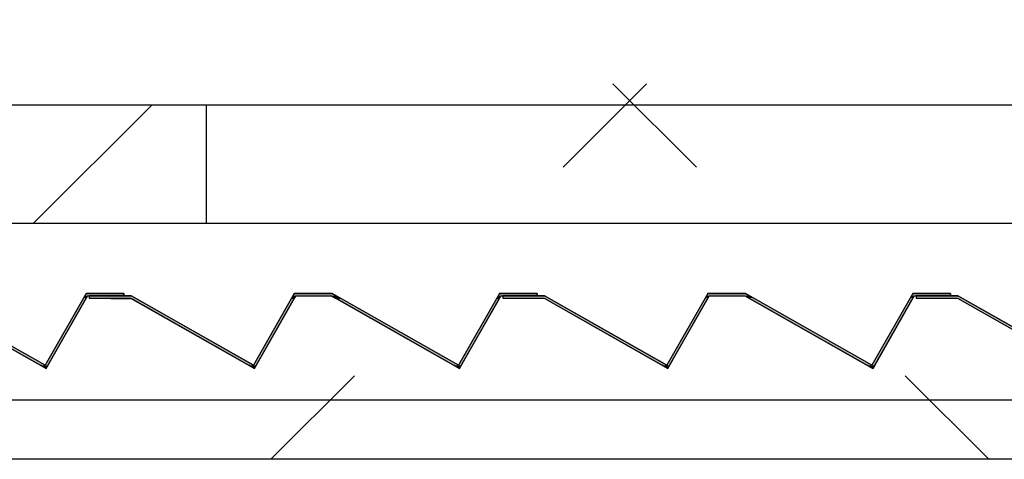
# Model space of a CAD drawing. Extents: x 2 to 87, y -108 to 11.
# Tile 301 of 352: x 48.339 to 49.173, y -33.307 to -32.935. Entities that reach past the tile are written whole.
import ezdxf

# ---------------------------------------------------------------- set-up
doc = ezdxf.new("R2010")
doc.units = 0
doc.header["$MEASUREMENT"] = 0
doc.linetypes.add('DOT', pattern=[0.25, 0, -0.25])
for name, color, linetype in [('2', 7, 'CONTINUOUS'), ('25', 7, 'CONTINUOUS'), ('4', 7, 'CONTINUOUS'), ('6', 7, 'CONTINUOUS'), ('8', 7, 'CONTINUOUS')]:
    doc.layers.add(name, color=color, linetype=linetype)

# ---------------------------------------------------------------- blocks, each defined once
blk = doc.blocks.new('*N668')
at = {"layer": '25', "color": 62, "linetype": 'Continuous'}
for p, q in [((48.0483, -33.1689), (48.0838, -33.1689)), ((48.0483, -33.1689), (48.0483, -33.1709)), ((48.0483, -33.1709), (48.0833, -33.1709)), ((48.0833, -33.1709), (48.1833, -33.2278)), ((48.0838, -33.1689), (48.0873, -33.1709)), ((48.222, -33.1709), (48.1896, -33.2278)), ((48.2208, -33.1689), (48.2197, -33.1709)), ((48.2219, -33.1669), (48.2208, -33.1689)), ((48.2219, -33.1669), (48.2539, -33.1669)), ((48.2231, -33.1689), (48.222, -33.1709)), ((48.2231, -33.1689), (48.2534, -33.1689)), ((48.2534, -33.1689), (48.2569, -33.1709)), ((48.2539, -33.1669), (48.2574, -33.1689)), ((48.2569, -33.1709), (48.3569, -33.2278)), ((48.2574, -33.1689), (48.261, -33.1709)), ((48.3956, -33.1709), (48.3633, -33.2278)), ((48.3944, -33.1689), (48.3933, -33.1709)), ((48.3956, -33.1669), (48.3944, -33.1689)), ((48.3956, -33.1669), (48.4276, -33.1669)), ((48.3967, -33.1689), (48.3956, -33.1709)), ((48.3967, -33.1689), (48.4276, -33.1689)), ((48.4276, -33.1669), (48.4276, -33.1689)), ((48.1881, -33.2305), (48.1833, -33.2278)), ((48.1896, -33.2278), (48.1881, -33.2305)), ((48.3617, -33.2305), (48.3569, -33.2278)), ((48.3633, -33.2278), (48.3617, -33.2305))]:
    blk.add_line(p, q, dxfattribs=at)
for points in [[(48.0483, -33.1689), (48.0483, -33.1689), (48.0838, -33.1689)], [(48.0483, -33.1689), (48.0483, -33.1709), (48.0873, -33.1709)], [(48.0483, -33.1689), (48.0838, -33.1689), (48.0873, -33.1709)], [(48.0483, -33.1709), (48.0483, -33.1709), (48.0833, -33.1709)], [(48.0833, -33.1709), (48.1833, -33.2278), (48.1873, -33.2278)], [(48.0833, -33.1709), (48.0873, -33.1709), (48.1873, -33.2278)], [(48.2197, -33.1709), (48.1873, -33.2278), (48.1896, -33.2278)], [(48.2197, -33.1709), (48.222, -33.1709), (48.1896, -33.2278)], [(48.2208, -33.1689), (48.2197, -33.1709), (48.222, -33.1709)], [(48.2219, -33.1669), (48.2208, -33.1689), (48.2574, -33.1689)], [(48.2208, -33.1689), (48.2231, -33.1689), (48.222, -33.1709)], [(48.2219, -33.1669), (48.2219, -33.1669), (48.2539, -33.1669)], [(48.2219, -33.1669), (48.2539, -33.1669), (48.2574, -33.1689)], [(48.2231, -33.1689), (48.2231, -33.1689), (48.2534, -33.1689)], [(48.2534, -33.1689), (48.2569, -33.1709), (48.261, -33.1709)], [(48.2534, -33.1689), (48.2574, -33.1689), (48.261, -33.1709)], [(48.2569, -33.1709), (48.3569, -33.2278), (48.361, -33.2278)], [(48.2569, -33.1709), (48.261, -33.1709), (48.361, -33.2278)], [(48.3933, -33.1709), (48.361, -33.2278), (48.3633, -33.2278)], [(48.3933, -33.1709), (48.3956, -33.1709), (48.3633, -33.2278)], [(48.3944, -33.1689), (48.3933, -33.1709), (48.3956, -33.1709)], [(48.3956, -33.1669), (48.3944, -33.1689), (48.4276, -33.1689)], [(48.3944, -33.1689), (48.3967, -33.1689), (48.3956, -33.1709)], [(48.3956, -33.1669), (48.3956, -33.1669), (48.4276, -33.1669)], [(48.3956, -33.1669), (48.4276, -33.1669), (48.4276, -33.1689)], [(48.3967, -33.1689), (48.3967, -33.1689), (48.4276, -33.1689)], [(48.1833, -33.2278), (48.1896, -33.2278), (48.1881, -33.2305)], [(48.3569, -33.2278), (48.3633, -33.2278), (48.3617, -33.2305)]]:
    blk.add_solid(points, dxfattribs=at)
blk = doc.blocks.new('*N669')
at = {"layer": '25', "color": 62, "linetype": 'Continuous'}
for p, q in [((48.3983, -33.1689), (48.4338, -33.1689)), ((48.3983, -33.1689), (48.3983, -33.1709)), ((48.3983, -33.1709), (48.4345, -33.1716)), ((48.4338, -33.1689), (48.4373, -33.1709)), ((48.4373, -33.1709), (48.4386, -33.1716)), ((48.5697, -33.1709), (48.5693, -33.1716)), ((48.5708, -33.1689), (48.5697, -33.1709)), ((48.5719, -33.1669), (48.5708, -33.1689)), ((48.572, -33.1709), (48.5716, -33.1716)), ((48.5719, -33.1669), (48.6039, -33.1669)), ((48.5731, -33.1689), (48.572, -33.1709)), ((48.5731, -33.1689), (48.6034, -33.1689)), ((48.6034, -33.1689), (48.6069, -33.1709)), ((48.6039, -33.1669), (48.6074, -33.1689)), ((48.6069, -33.1709), (48.6082, -33.1716)), ((48.6074, -33.1689), (48.611, -33.1709)), ((48.611, -33.1709), (48.6122, -33.1716)), ((48.7433, -33.1709), (48.7429, -33.1716)), ((48.7444, -33.1689), (48.7433, -33.1709)), ((48.7456, -33.1669), (48.7444, -33.1689)), ((48.7456, -33.1709), (48.7452, -33.1716)), ((48.7456, -33.1669), (48.7776, -33.1669)), ((48.7467, -33.1689), (48.7456, -33.1709)), ((48.7467, -33.1689), (48.7776, -33.1689)), ((48.7776, -33.1669), (48.7776, -33.1689)), ((48.4345, -33.1716), (48.5333, -33.2278)), ((48.4386, -33.1716), (48.5373, -33.2278)), ((48.5693, -33.1716), (48.5373, -33.2278)), ((48.5716, -33.1716), (48.5396, -33.2278)), ((48.6082, -33.1716), (48.7069, -33.2278)), ((48.7452, -33.1716), (48.7133, -33.2278)), ((48.5381, -33.2305), (48.5333, -33.2278)), ((48.5396, -33.2278), (48.5381, -33.2305)), ((48.7117, -33.2305), (48.7069, -33.2278)), ((48.7133, -33.2278), (48.7117, -33.2305))]:
    blk.add_line(p, q, dxfattribs=at)
for points in [[(48.3983, -33.1689), (48.3983, -33.1689), (48.4338, -33.1689)], [(48.3983, -33.1689), (48.3983, -33.1709), (48.4373, -33.1709)], [(48.3983, -33.1689), (48.4338, -33.1689), (48.4373, -33.1709)], [(48.3983, -33.1709), (48.4345, -33.1716), (48.4386, -33.1716)], [(48.3983, -33.1709), (48.4373, -33.1709), (48.4386, -33.1716)], [(48.5697, -33.1709), (48.5693, -33.1716), (48.5716, -33.1716)], [(48.5708, -33.1689), (48.5697, -33.1709), (48.572, -33.1709)], [(48.5697, -33.1709), (48.572, -33.1709), (48.5716, -33.1716)], [(48.5719, -33.1669), (48.5708, -33.1689), (48.6074, -33.1689)], [(48.5708, -33.1689), (48.5731, -33.1689), (48.572, -33.1709)], [(48.5719, -33.1669), (48.5719, -33.1669), (48.6039, -33.1669)], [(48.5719, -33.1669), (48.6039, -33.1669), (48.6074, -33.1689)], [(48.5731, -33.1689), (48.5731, -33.1689), (48.6034, -33.1689)], [(48.6034, -33.1689), (48.6069, -33.1709), (48.611, -33.1709)], [(48.6034, -33.1689), (48.6074, -33.1689), (48.611, -33.1709)], [(48.6069, -33.1709), (48.6082, -33.1716), (48.6122, -33.1716)], [(48.6069, -33.1709), (48.611, -33.1709), (48.6122, -33.1716)], [(48.7433, -33.1709), (48.7429, -33.1716), (48.7452, -33.1716)], [(48.7444, -33.1689), (48.7433, -33.1709), (48.7456, -33.1709)], [(48.7433, -33.1709), (48.7456, -33.1709), (48.7452, -33.1716)], [(48.7456, -33.1669), (48.7444, -33.1689), (48.7776, -33.1689)], [(48.7444, -33.1689), (48.7467, -33.1689), (48.7456, -33.1709)], [(48.7456, -33.1669), (48.7456, -33.1669), (48.7776, -33.1669)], [(48.7456, -33.1669), (48.7776, -33.1669), (48.7776, -33.1689)], [(48.7467, -33.1689), (48.7467, -33.1689), (48.7776, -33.1689)], [(48.4345, -33.1716), (48.5333, -33.2278), (48.5373, -33.2278)], [(48.4345, -33.1716), (48.4386, -33.1716), (48.5373, -33.2278)], [(48.5693, -33.1716), (48.5373, -33.2278), (48.5396, -33.2278)], [(48.5693, -33.1716), (48.5716, -33.1716), (48.5396, -33.2278)], [(48.6082, -33.1716), (48.7069, -33.2278), (48.711, -33.2278)], [(48.6082, -33.1716), (48.6122, -33.1716), (48.711, -33.2278)], [(48.7429, -33.1716), (48.711, -33.2278), (48.7133, -33.2278)], [(48.7429, -33.1716), (48.7452, -33.1716), (48.7133, -33.2278)], [(48.5333, -33.2278), (48.5396, -33.2278), (48.5381, -33.2305)], [(48.7069, -33.2278), (48.7133, -33.2278), (48.7117, -33.2305)]]:
    blk.add_solid(points, dxfattribs=at)
blk = doc.blocks.new('*N670')
at = {"layer": '25', "color": 62, "linetype": 'Continuous'}
for p, q in [((48.7483, -33.1689), (48.7838, -33.1689)), ((48.7483, -33.1689), (48.7483, -33.1709)), ((48.7483, -33.1709), (48.7833, -33.1709)), ((48.7833, -33.1709), (48.8833, -33.2278)), ((48.7838, -33.1689), (48.7873, -33.1709)), ((48.7873, -33.1709), (48.8873, -33.2278)), ((48.9197, -33.1709), (48.8873, -33.2278)), ((48.922, -33.1709), (48.8896, -33.2278)), ((48.9208, -33.1689), (48.9197, -33.1709)), ((48.9219, -33.1669), (48.9208, -33.1689)), ((48.9219, -33.1669), (48.9539, -33.1669)), ((48.9231, -33.1689), (48.922, -33.1709)), ((48.9231, -33.1689), (48.9534, -33.1689)), ((48.9534, -33.1689), (48.9569, -33.1709)), ((48.9539, -33.1669), (48.9574, -33.1689)), ((48.9569, -33.1709), (49.0569, -33.2278)), ((48.9574, -33.1689), (48.961, -33.1709)), ((49.0956, -33.1709), (49.0633, -33.2278)), ((49.0944, -33.1689), (49.0933, -33.1709)), ((49.0956, -33.1669), (49.0944, -33.1689)), ((49.0956, -33.1669), (49.1276, -33.1669)), ((49.0967, -33.1689), (49.0956, -33.1709)), ((49.0967, -33.1689), (49.1276, -33.1689)), ((49.1276, -33.1669), (49.1276, -33.1689)), ((48.8881, -33.2305), (48.8833, -33.2278)), ((48.8896, -33.2278), (48.8881, -33.2305)), ((49.0617, -33.2305), (49.0569, -33.2278)), ((49.0633, -33.2278), (49.0617, -33.2305))]:
    blk.add_line(p, q, dxfattribs=at)
for points in [[(48.7483, -33.1689), (48.7483, -33.1689), (48.7838, -33.1689)], [(48.7483, -33.1689), (48.7483, -33.1709), (48.7873, -33.1709)], [(48.7483, -33.1689), (48.7838, -33.1689), (48.7873, -33.1709)], [(48.7483, -33.1709), (48.7483, -33.1709), (48.7833, -33.1709)], [(48.7833, -33.1709), (48.8833, -33.2278), (48.8873, -33.2278)], [(48.7833, -33.1709), (48.7873, -33.1709), (48.8873, -33.2278)], [(48.9197, -33.1709), (48.8873, -33.2278), (48.8896, -33.2278)], [(48.9197, -33.1709), (48.922, -33.1709), (48.8896, -33.2278)], [(48.9208, -33.1689), (48.9197, -33.1709), (48.922, -33.1709)], [(48.9219, -33.1669), (48.9208, -33.1689), (48.9574, -33.1689)], [(48.9208, -33.1689), (48.9231, -33.1689), (48.922, -33.1709)], [(48.9219, -33.1669), (48.9219, -33.1669), (48.9539, -33.1669)], [(48.9219, -33.1669), (48.9539, -33.1669), (48.9574, -33.1689)], [(48.9231, -33.1689), (48.9231, -33.1689), (48.9534, -33.1689)], [(48.9534, -33.1689), (48.9569, -33.1709), (48.961, -33.1709)], [(48.9534, -33.1689), (48.9574, -33.1689), (48.961, -33.1709)], [(48.9569, -33.1709), (49.0569, -33.2278), (49.061, -33.2278)], [(48.9569, -33.1709), (48.961, -33.1709), (49.061, -33.2278)], [(49.0933, -33.1709), (49.061, -33.2278), (49.0633, -33.2278)], [(49.0933, -33.1709), (49.0956, -33.1709), (49.0633, -33.2278)], [(49.0944, -33.1689), (49.0933, -33.1709), (49.0956, -33.1709)], [(49.0956, -33.1669), (49.0944, -33.1689), (49.1276, -33.1689)], [(49.0944, -33.1689), (49.0967, -33.1689), (49.0956, -33.1709)], [(49.0956, -33.1669), (49.0956, -33.1669), (49.1276, -33.1669)], [(49.0956, -33.1669), (49.1276, -33.1669), (49.1276, -33.1689)], [(49.0967, -33.1689), (49.0967, -33.1689), (49.1276, -33.1689)], [(48.8833, -33.2278), (48.8896, -33.2278), (48.8881, -33.2305)], [(49.0569, -33.2278), (49.0633, -33.2278), (49.0617, -33.2305)]]:
    blk.add_solid(points, dxfattribs=at)
blk = doc.blocks.new('*N671')
at = {"layer": '25', "color": 62, "linetype": 'Continuous'}
for p, q in [((49.0983, -33.1689), (49.1338, -33.1689)), ((49.0983, -33.1689), (49.0983, -33.1709)), ((49.0983, -33.1709), (49.1333, -33.1709)), ((49.1333, -33.1709), (49.2275, -33.2245)), ((49.1338, -33.1689), (49.1373, -33.1709)), ((49.1373, -33.1709), (49.2316, -33.2245)), ((49.2697, -33.1709), (49.2392, -33.2245)), ((49.272, -33.1709), (49.2415, -33.2245)), ((49.2708, -33.1689), (49.2697, -33.1709)), ((49.2719, -33.1669), (49.2708, -33.1689)), ((49.2719, -33.1669), (49.3039, -33.1669)), ((49.2731, -33.1689), (49.272, -33.1709)), ((49.2731, -33.1689), (49.3034, -33.1689)), ((49.3034, -33.1689), (49.3069, -33.1709)), ((49.3039, -33.1669), (49.3074, -33.1689)), ((49.3069, -33.1709), (49.4012, -33.2245)), ((49.3074, -33.1689), (49.311, -33.1709)), ((49.311, -33.1709), (49.4052, -33.2245)), ((49.4433, -33.1709), (49.4128, -33.2245)), ((49.4456, -33.1709), (49.4151, -33.2245)), ((49.4444, -33.1689), (49.4433, -33.1709)), ((49.4456, -33.1669), (49.4444, -33.1689)), ((49.4456, -33.1669), (49.4776, -33.1669)), ((49.4467, -33.1689), (49.4456, -33.1709)), ((49.4467, -33.1689), (49.4776, -33.1689)), ((49.4776, -33.1669), (49.4776, -33.1689)), ((49.2275, -33.2245), (49.2333, -33.2278)), ((49.2316, -33.2245), (49.2373, -33.2278)), ((49.2381, -33.2305), (49.2333, -33.2278)), ((49.2392, -33.2245), (49.2373, -33.2278)), ((49.2396, -33.2278), (49.2381, -33.2305)), ((49.2415, -33.2245), (49.2396, -33.2278)), ((49.4012, -33.2245), (49.4069, -33.2278)), ((49.4117, -33.2305), (49.4069, -33.2278)), ((49.4133, -33.2278), (49.4117, -33.2305)), ((49.4151, -33.2245), (49.4133, -33.2278))]:
    blk.add_line(p, q, dxfattribs=at)
for points in [[(49.0983, -33.1689), (49.0983, -33.1689), (49.1338, -33.1689)], [(49.0983, -33.1689), (49.0983, -33.1709), (49.1373, -33.1709)], [(49.0983, -33.1689), (49.1338, -33.1689), (49.1373, -33.1709)], [(49.0983, -33.1709), (49.0983, -33.1709), (49.1333, -33.1709)], [(49.1333, -33.1709), (49.2275, -33.2245), (49.2316, -33.2245)], [(49.1333, -33.1709), (49.1373, -33.1709), (49.2316, -33.2245)], [(49.2697, -33.1709), (49.2392, -33.2245), (49.2415, -33.2245)], [(49.2697, -33.1709), (49.272, -33.1709), (49.2415, -33.2245)], [(49.2708, -33.1689), (49.2697, -33.1709), (49.272, -33.1709)], [(49.2719, -33.1669), (49.2708, -33.1689), (49.3074, -33.1689)], [(49.2708, -33.1689), (49.2731, -33.1689), (49.272, -33.1709)], [(49.2719, -33.1669), (49.2719, -33.1669), (49.3039, -33.1669)], [(49.2719, -33.1669), (49.3039, -33.1669), (49.3074, -33.1689)], [(49.2731, -33.1689), (49.2731, -33.1689), (49.3034, -33.1689)], [(49.3034, -33.1689), (49.3069, -33.1709), (49.311, -33.1709)], [(49.3034, -33.1689), (49.3074, -33.1689), (49.311, -33.1709)], [(49.3069, -33.1709), (49.4012, -33.2245), (49.4052, -33.2245)], [(49.3069, -33.1709), (49.311, -33.1709), (49.4052, -33.2245)], [(49.4433, -33.1709), (49.4128, -33.2245), (49.4151, -33.2245)], [(49.4433, -33.1709), (49.4456, -33.1709), (49.4151, -33.2245)], [(49.4444, -33.1689), (49.4433, -33.1709), (49.4456, -33.1709)], [(49.4456, -33.1669), (49.4444, -33.1689), (49.4776, -33.1689)], [(49.4444, -33.1689), (49.4467, -33.1689), (49.4456, -33.1709)], [(49.4456, -33.1669), (49.4456, -33.1669), (49.4776, -33.1669)], [(49.4456, -33.1669), (49.4776, -33.1669), (49.4776, -33.1689)], [(49.4467, -33.1689), (49.4467, -33.1689), (49.4776, -33.1689)], [(49.2275, -33.2245), (49.2333, -33.2278), (49.2373, -33.2278)], [(49.2275, -33.2245), (49.2316, -33.2245), (49.2373, -33.2278)], [(49.2333, -33.2278), (49.2396, -33.2278), (49.2381, -33.2305)], [(49.2392, -33.2245), (49.2373, -33.2278), (49.2396, -33.2278)], [(49.2392, -33.2245), (49.2415, -33.2245), (49.2396, -33.2278)], [(49.4012, -33.2245), (49.4069, -33.2278), (49.411, -33.2278)], [(49.4012, -33.2245), (49.4052, -33.2245), (49.411, -33.2278)], [(49.4069, -33.2278), (49.4133, -33.2278), (49.4117, -33.2305)], [(49.4128, -33.2245), (49.411, -33.2278), (49.4133, -33.2278)], [(49.4128, -33.2245), (49.4151, -33.2245), (49.4133, -33.2278)]]:
    blk.add_solid(points, dxfattribs=at)

msp = doc.modelspace()

# ---------------------------------------------------------------- linework, layer by layer
at = {"layer": '2', "color": 62, "linetype": 'Continuous'}
for p, q in [((48.2534, -33.1689), (48.3617, -33.2305)), ((48.361, -33.2278), (48.2539, -33.1669)), ((48.3956, -33.1669), (48.361, -33.2278)), ((48.3617, -33.2305), (48.3967, -33.1689)), ((48.4276, -33.1669), (48.3956, -33.1669)), ((48.3967, -33.1689), (48.4276, -33.1689)), ((48.4338, -33.1689), (48.3983, -33.1689)), ((48.3983, -33.1689), (48.3983, -33.1709)), ((48.3983, -33.1709), (48.4333, -33.1709)), ((48.4276, -33.1689), (48.4276, -33.1669)), ((48.4333, -33.1709), (48.5381, -33.2305)), ((48.5373, -33.2278), (48.4338, -33.1689)), ((48.5719, -33.1669), (48.5373, -33.2278)), ((48.5381, -33.2305), (48.5731, -33.1689)), ((48.6039, -33.1669), (48.5719, -33.1669)), ((48.5731, -33.1689), (48.6034, -33.1689)), ((48.6034, -33.1689), (48.7117, -33.2305)), ((48.711, -33.2278), (48.6039, -33.1669)), ((48.7456, -33.1669), (48.711, -33.2278)), ((48.7117, -33.2305), (48.7467, -33.1689)), ((48.7776, -33.1669), (48.7456, -33.1669)), ((48.7467, -33.1689), (48.7776, -33.1689)), ((48.7838, -33.1689), (48.7483, -33.1689)), ((48.7483, -33.1689), (48.7483, -33.1709)), ((48.7483, -33.1709), (48.7833, -33.1709)), ((48.7776, -33.1689), (48.7776, -33.1669)), ((48.7833, -33.1709), (48.8881, -33.2305)), ((48.8873, -33.2278), (48.7838, -33.1689)), ((48.9219, -33.1669), (48.8873, -33.2278)), ((48.8881, -33.2305), (48.9231, -33.1689)), ((48.9539, -33.1669), (48.9219, -33.1669)), ((48.9231, -33.1689), (48.9534, -33.1689)), ((48.9534, -33.1689), (49.0617, -33.2305)), ((49.061, -33.2278), (48.9539, -33.1669)), ((49.0956, -33.1669), (49.061, -33.2278)), ((49.0617, -33.2305), (49.0967, -33.1689)), ((49.1276, -33.1669), (49.0956, -33.1669)), ((49.0967, -33.1689), (49.1276, -33.1689)), ((49.1338, -33.1689), (49.0983, -33.1689)), ((49.0983, -33.1689), (49.0983, -33.1709)), ((49.0983, -33.1709), (49.1333, -33.1709)), ((49.1276, -33.1689), (49.1276, -33.1669)), ((49.1333, -33.1709), (49.2381, -33.2305)), ((49.2373, -33.2278), (49.1338, -33.1689))]:
    msp.add_line(p, q, dxfattribs=at)
at = {"layer": '25', "color": 62, "linetype": 'Continuous'}
msp.add_line((48.3512, -33.1075), (48.4512, -33.0075), dxfattribs=at)
at = {"layer": '4', "color": 62, "linetype": 'Continuous'}
for p, q in [((48.4976, -33.1075), (49.4276, -33.1075)), ((49.4776, -33.2575), (44.0276, -33.2575))]:
    msp.add_line(p, q, dxfattribs=at)
at = {"layer": '6', "color": 62, "linetype": 'Continuous'}
for p, q in [((49.6276, -33.0075), (38.6276, -33.0075)), ((48.4976, -33.1075), (48.4976, -33.0075)), ((43.8776, -33.1075), (48.4976, -33.1075))]:
    msp.add_line(p, q, dxfattribs=at)
at = {"layer": '8', "color": 5, "linetype": 'DOT'}
for p, q in [((49.1598, -33.3075), (33.5276, -17.6753)), ((48.552, -33.3075), (49.6276, -32.2319))]:
    msp.add_line(p, q, dxfattribs=at)
at = {"layer": '8', "color": 5, "linetype": 'Continuous'}
msp.add_line((49.6276, -33.3075), (44.0776, -33.3075), dxfattribs=at)

# ---------------------------------------------------------------- block references
at = {"layer": '25', "color": 62, "linetype": 'Continuous'}
for name in ['*N668', '*N669', '*N670', '*N671']:
    msp.add_blockref(name, (0, 0), dxfattribs=at)

doc.saveas('drawing.dxf')
